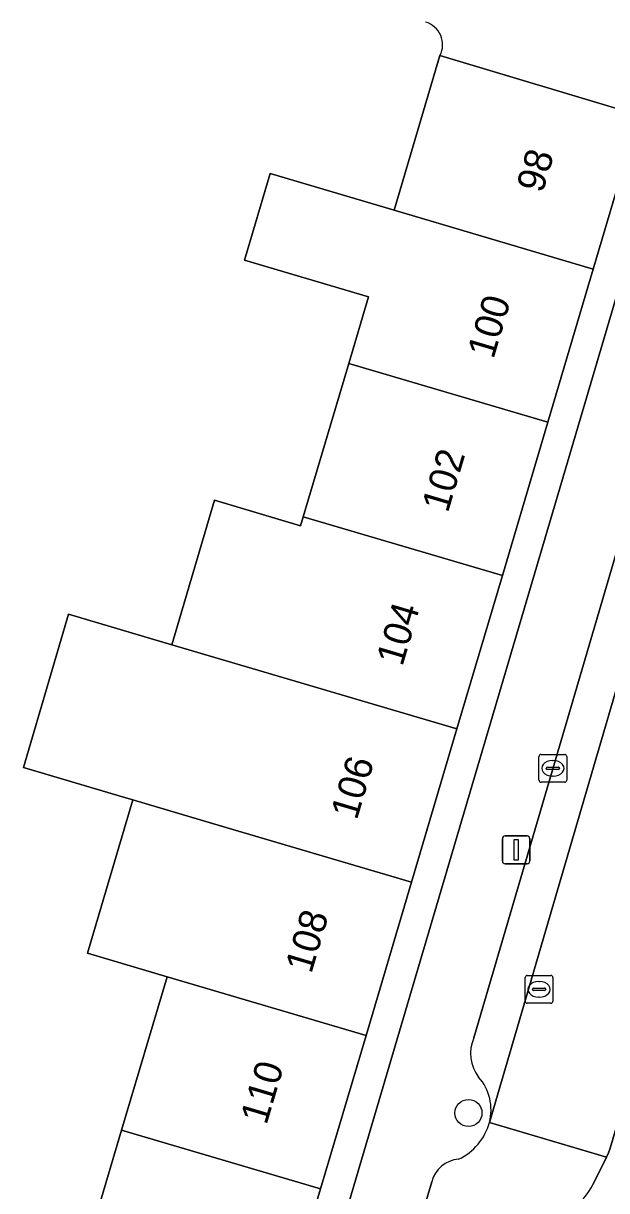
# Model space of a CAD drawing. Extents: x 160349 to 161355, y 381727 to 382854.
# Drawn here: x 160607.55 to 160628.57, y 382056.86 to 382098.94 of the extents above; entities that cross this region are included whole.
import ezdxf

# ---------------------------------------------------------------- set-up
doc = ezdxf.new("R2010")
doc.units = 0
for name, color, linetype in [('IMGEO_Boom', 7, 'Continuous'), ('IMGEO_Erf', 7, 'Continuous'), ('IMGEO_Kolk', 7, 'Continuous'), ('IMGEO_Lichtmast', 7, 'Continuous'), ('IMGEO_Muur', 7, 'Continuous'), ('IMGEO_Pand', 7, 'Continuous'), ('IMGEO_Pand_nummerreeks', 7, 'Continuous'), ('IMGEO_Parkeervlak_open', 7, 'Continuous'), ('IMGEO_Rijbaan_lokaal_open', 7, 'Continuous'), ('IMGEO_Rioolput', 7, 'Continuous'), ('IMGEO_Voetpad_open', 7, 'Continuous')]:
    doc.layers.add(name, color=color, linetype=linetype)

msp = doc.modelspace()

# ---------------------------------------------------------------- linework, layer by layer
at = {"layer": 'IMGEO_Boom'}
msp.add_circle((160623.59, 382059.661), 0.489, dxfattribs=at)
at = {"layer": 'IMGEO_Erf'}
for points in [[(160611.499, 382070.942), (160611.037, 382071.078), (160607.548, 382072.109), (160609.181, 382077.637), (160612.899, 382076.538), (160614.443, 382081.747), (160617.543, 382080.829), (160617.638, 382081.149), (160619.275, 382086.676), (160619.986, 382089.075), (160615.517, 382090.396), (160616.443, 382093.522), (160620.913, 382092.202), (160622.564, 382097.775)], [(160609.451, 382053.517), (160611.088, 382059.043), (160612.726, 382064.57), (160609.861, 382065.417), (160611.499, 382070.942)]]:
    msp.add_lwpolyline(points, dxfattribs=at)
msp.add_lwpolyline([(160629.733, 382095.63), (160628.089, 382090.081), (160626.451, 382084.555), (160624.814, 382079.028), (160623.176, 382073.501), (160621.539, 382067.975), (160619.902, 382062.449), (160618.264, 382056.922), (160616.627, 382051.396), (160614.989, 382045.87), (160613.351, 382040.342), (160611.714, 382034.817), (160610.04, 382029.166), (160611.134, 382028.835), (160630.764, 382095.322)], close=True, dxfattribs=at)
msp.add_arc((160621.818, 382098.168), 0.843, 332.2333, 74.4505, dxfattribs=at)
at = {"layer": 'IMGEO_Kolk'}
for p, q in [((160626.134, 382071.657), (160626.134, 382072.509)), ((160626.209, 382072.583), (160627.061, 382072.583)), ((160626.622, 382072.363), (160626.647, 382072.363)), ((160627.135, 382072.509), (160627.135, 382071.657)), ((160626.393, 382072.077), (160626.393, 382072.089)), ((160626.831, 382072.04), (160626.433, 382072.04)), ((160626.436, 382072.126), (160626.834, 382072.126)), ((160626.877, 382072.089), (160626.877, 382072.077)), ((160627.061, 382071.583), (160626.209, 382071.583)), ((160626.645, 382071.803), (160626.62, 382071.803))]:
    msp.add_line(p, q, dxfattribs=at)
for points in [[(160626.134, 382071.657), (160626.134, 382072.509)], [(160626.209, 382072.583), (160627.061, 382072.583)], [(160627.135, 382072.509), (160627.135, 382071.657)], [(160627.061, 382071.583), (160626.209, 382071.583)]]:
    msp.add_lwpolyline(points, dxfattribs=at)
for centre, radius, start, end in [((160626.211, 382072.507), 0.0765, 91.552, 178.448), ((160626.211, 382072.507), 0.0765, 91.552, 178.448), ((160627.059, 382072.507), 0.0765, 1.552, 88.448), ((160627.059, 382072.507), 0.0765, 1.552, 88.448), ((160626.433, 382072.086), 0.0403, 85.8775, 175.7526), ((160626.43, 382072.076), 0.0366, 178.938, 274.7102), ((160626.834, 382072.083), 0.043, 264.8664, 352.4533), ((160626.838, 382072.088), 0.0386, 1.7309, 96.639), ((160626.211, 382071.659), 0.0765, 181.552, 268.448), ((160626.211, 382071.659), 0.0765, 181.552, 268.448), ((160627.059, 382071.659), 0.0765, 271.552, 358.448), ((160627.059, 382071.659), 0.0765, 271.552, 358.448)]:
    msp.add_arc(centre, radius, start, end, dxfattribs=at)
for centre, major_axis, ratio, start_param, end_param in [((160626.621, 382072.083), (-0.387, 0.002), 0.722429, 4.712389, 7.853982), ((160626.646, 382072.083), (-0.39, 0.002), 0.717154, 1.570796, 4.712389)]:
    msp.add_ellipse(centre, major_axis=major_axis, ratio=ratio, start_param=start_param, end_param=end_param, dxfattribs=at)
at = {"layer": 'IMGEO_Lichtmast'}
for p, q in [((160624.813, 382068.745), (160624.813, 382069.545)), ((160624.813, 382069.545), (160624.813, 382068.745)), ((160624.913, 382069.645), (160625.703, 382069.645)), ((160625.703, 382069.645), (160624.913, 382069.645)), ((160625.803, 382069.545), (160625.803, 382068.745)), ((160625.803, 382068.745), (160625.803, 382069.545)), ((160625.703, 382068.645), (160624.913, 382068.645)), ((160624.913, 382068.645), (160625.703, 382068.645))]:
    msp.add_line(p, q, dxfattribs=at)
msp.add_lwpolyline([(160625.233, 382069.52), (160625.383, 382069.52), (160625.383, 382068.77), (160625.233, 382068.77), (160625.233, 382069.52)], dxfattribs=at)
for centre, start, end in [((160624.913, 382069.545), 90, 180), ((160624.913, 382069.545), 90, 180), ((160625.703, 382069.545), 0, 90), ((160625.703, 382069.545), 360, 90), ((160624.913, 382068.745), 180, 270), ((160624.913, 382068.745), 180, 270), ((160625.703, 382068.745), 270, 0), ((160625.703, 382068.745), 270, 0)]:
    msp.add_arc(centre, 0.1, start, end, dxfattribs=at)
at = {"layer": 'IMGEO_Muur'}
msp.add_arc((160621.818, 382098.168), 0.843, 332.2333, 74.4505, dxfattribs=at)
at = {"layer": 'IMGEO_Pand'}
for points in [[(160628.089, 382090.081), (160629.733, 382095.63), (160622.564, 382097.775), (160620.913, 382092.202)], [(160628.089, 382090.081), (160620.913, 382092.202), (160616.443, 382093.522), (160615.517, 382090.396), (160619.986, 382089.075), (160619.275, 382086.676), (160626.451, 382084.555)], [(160624.814, 382079.028), (160626.451, 382084.555), (160619.275, 382086.676), (160617.638, 382081.149)], [(160624.814, 382079.028), (160617.638, 382081.149), (160617.543, 382080.829), (160614.443, 382081.747), (160612.899, 382076.538), (160616, 382075.622), (160623.176, 382073.501)], [(160623.176, 382073.501), (160616, 382075.622), (160612.899, 382076.538), (160609.181, 382077.637), (160607.548, 382072.109), (160611.037, 382071.078), (160611.499, 382070.942), (160614.363, 382070.095), (160621.539, 382067.975)], [(160621.539, 382067.975), (160614.363, 382070.095), (160611.499, 382070.942), (160609.861, 382065.417), (160612.726, 382064.57), (160619.902, 382062.449)], [(160619.902, 382062.449), (160612.726, 382064.57), (160611.088, 382059.043), (160618.264, 382056.922)], [(160618.264, 382056.922), (160611.088, 382059.043), (160609.451, 382053.517), (160616.627, 382051.396)]]:
    msp.add_lwpolyline(points, close=True, dxfattribs=at)
at = {"layer": 'IMGEO_Parkeervlak_open'}
for points in [[(160632.019, 382090.392), (160623.784, 382062.374)], [(160624.347, 382059.32), (160632.922, 382088.581)]]:
    msp.add_lwpolyline(points, dxfattribs=at)
for centre, radius, start, end in [((160625.087, 382061.813), 1.419, 156.713, 217.2588), ((160622.631, 382059.775), 1.775, 345.1512, 41.6307)]:
    msp.add_arc(centre, radius, start, end, dxfattribs=at)
at = {"layer": 'IMGEO_Rijbaan_lokaal_open'}
for points in [[(160633.887, 382092.307), (160633.79, 382091.93), (160633.751, 382091.781), (160632.922, 382088.581), (160624.347, 382059.32), (160628.567, 382058.063), (160628.636, 382058.225), (160628.702, 382058.387), (160638.165, 382090.426)], [(160628.081, 382057.096), (160628.567, 382058.063), (160624.347, 382059.32)], [(160622.269, 382057.18), (160621.857, 382055.808), (160626.06, 382054.558)]]:
    msp.add_lwpolyline(points, dxfattribs=at)
for centre, radius, start, end in [((160622.343, 382059.869), 2.078, 295.4482, 344.6779), ((160623.303, 382056.932), 1.063, 93.6043, 166.5063), ((160626.185, 382057.992), 2.097, 301.7709, 334.706)]:
    msp.add_arc(centre, radius, start, end, dxfattribs=at)
at = {"layer": 'IMGEO_Rioolput'}
for p, q in [((160625.635, 382063.692), (160625.635, 382064.544)), ((160625.71, 382064.618), (160626.562, 382064.618)), ((160626.123, 382064.398), (160626.148, 382064.398)), ((160626.636, 382064.544), (160626.636, 382063.692)), ((160625.894, 382064.112), (160625.894, 382064.124)), ((160626.332, 382064.075), (160625.934, 382064.075)), ((160625.937, 382064.161), (160626.335, 382064.161)), ((160626.378, 382064.124), (160626.378, 382064.112)), ((160626.562, 382063.618), (160625.71, 382063.618)), ((160626.146, 382063.838), (160626.121, 382063.838))]:
    msp.add_line(p, q, dxfattribs=at)
for points in [[(160625.635, 382063.692), (160625.635, 382064.544)], [(160625.71, 382064.618), (160626.562, 382064.618)], [(160626.636, 382064.544), (160626.636, 382063.692)], [(160626.562, 382063.618), (160625.71, 382063.618)]]:
    msp.add_lwpolyline(points, dxfattribs=at)
for centre, radius, start, end in [((160625.712, 382064.542), 0.0765, 91.552, 178.448), ((160625.712, 382064.542), 0.0765, 91.552, 178.448), ((160626.56, 382064.542), 0.0765, 1.552, 88.448), ((160626.56, 382064.542), 0.0765, 1.552, 88.448), ((160625.934, 382064.121), 0.0403, 85.8775, 175.7526), ((160625.931, 382064.111), 0.0366, 178.938, 274.7102), ((160626.335, 382064.118), 0.043, 264.8664, 352.4533), ((160626.339, 382064.123), 0.0386, 1.7309, 96.639), ((160625.712, 382063.694), 0.0765, 181.552, 268.448), ((160625.712, 382063.694), 0.0765, 181.552, 268.448), ((160626.56, 382063.694), 0.0765, 271.552, 358.448), ((160626.56, 382063.694), 0.0765, 271.552, 358.448)]:
    msp.add_arc(centre, radius, start, end, dxfattribs=at)
for centre, major_axis, ratio, start_param, end_param in [((160626.122, 382064.118), (-0.387, 0.002), 0.722429, 4.712389, 7.853982), ((160626.147, 382064.118), (-0.39, 0.002), 0.717154, 1.570796, 4.712389)]:
    msp.add_ellipse(centre, major_axis=major_axis, ratio=ratio, start_param=start_param, end_param=end_param, dxfattribs=at)
at = {"layer": 'IMGEO_Voetpad_open'}
for points in [[(160622.564, 382097.775), (160629.733, 382095.63), (160630.764, 382095.322), (160632.414, 382097.091)], [(160632.414, 382097.091), (160630.764, 382095.322), (160611.134, 382028.835), (160612.492, 382028.495), (160612.647, 382029.219)], [(160638.165, 382090.426), (160628.702, 382058.387), (160628.636, 382058.225), (160628.567, 382058.063), (160628.081, 382057.096)], [(160623.784, 382062.374), (160632.019, 382090.392)], [(160612.647, 382029.219), (160613.73, 382028.944), (160616.013, 382036.634), (160621.857, 382055.808), (160622.269, 382057.18)]]:
    msp.add_lwpolyline(points, dxfattribs=at)
for centre, radius, start, end in [((160621.818, 382098.168), 0.843, 332.2333, 74.4505), ((160625.087, 382061.813), 1.419, 156.713, 217.2588), ((160622.631, 382059.775), 1.775, 345.1512, 41.6307), ((160622.343, 382059.869), 2.078, 295.4482, 344.6779), ((160623.303, 382056.932), 1.063, 93.6043, 166.5063), ((160626.185, 382057.992), 2.097, 301.7709, 334.706)]:
    msp.add_arc(centre, radius, start, end, dxfattribs=at)

# ---------------------------------------------------------------- texts
at = {"layer": 'IMGEO_Pand_nummerreeks'}
for s, rotation, p in [('98', 73.4957, (160626.263, 382092.787)), ('100', 73.4957, (160624.491, 382086.807)), ('102', 73.4957, (160622.848, 382081.263)), ('104', 73.4933, (160621.208, 382075.728)), ('106', 73.4933, (160619.567, 382070.189)), ('108', 73.4933, (160617.927, 382064.653)), ('110', 73.4933, (160616.311, 382059.202))]:
    msp.add_text(s, height=1, rotation=rotation, dxfattribs=at).set_placement(p)

doc.saveas('drawing.dxf')
